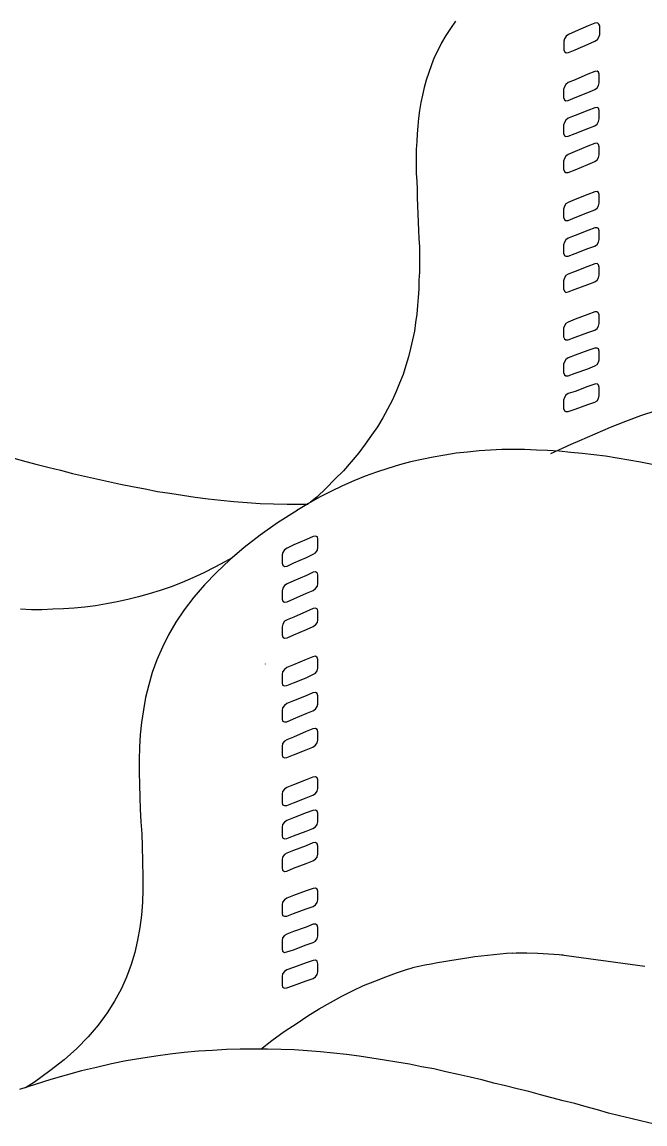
# Model space of a CAD drawing. Extents: x 638850 to 644908, y 297188 to 298900.
# Drawn here: x 639017.19 to 639041.92, y 297947.49 to 297991.18 of the extents above; entities that cross this region are included whole.
import ezdxf

# ---------------------------------------------------------------- set-up
doc = ezdxf.new("R2010")
doc.units = 0
for name, color, linetype in [('1', 7, 'Continuous'), ('16', 7, 'Continuous'), ('18', 7, 'Continuous'), ('2', 7, 'Continuous')]:
    doc.layers.add(name, color=color, linetype=linetype)

msp = doc.modelspace()

# ---------------------------------------------------------------- linework, layer by layer
at = {"layer": '1'}
msp.add_arc((639038.91, 297925.432), 28.925, 94.4334, 102.4037, dxfattribs=at)
at = {"layer": '16'}
msp.add_line((639026.863, 297965.722), (639026.863, 297965.742), dxfattribs=at)
for points in [[(639039.925, 297990.428), (639040.033, 297990.488), (639040.095, 297990.582), (639040.125, 297990.69), (639040.125, 297990.69), (639040.125, 297990.782), (639040.125, 297990.936), (639040.125, 297991.03), (639040.125, 297991.03), (639040.095, 297991.106), (639040.033, 297991.152), (639039.925, 297991.138), (639039.925, 297991.138), (639039.66, 297991.03), (639039.153, 297990.814), (639038.888, 297990.69), (639038.888, 297990.69), (639038.796, 297990.628), (639038.721, 297990.52), (639038.704, 297990.428), (639038.704, 297990.428), (639038.704, 297990.334), (639038.704, 297990.18), (639038.704, 297990.088), (639038.704, 297990.088), (639038.721, 297990.01), (639038.796, 297989.964), (639038.888, 297989.98), (639038.888, 297989.98), (639039.153, 297990.088), (639039.66, 297990.304), (639039.925, 297990.428), (639039.925, 297990.428), (639039.925, 297990.428)], [(639039.925, 297988.511), (639040.017, 297988.573), (639040.079, 297988.665), (639040.108, 297988.776), (639040.108, 297988.776), (639040.108, 297988.868), (639040.108, 297989.022), (639040.108, 297989.113), (639040.108, 297989.113), (639040.079, 297989.192), (639040.017, 297989.238), (639039.925, 297989.221), (639039.925, 297989.221), (639039.647, 297989.113), (639039.153, 297988.897), (639038.875, 297988.789), (639038.875, 297988.789), (639038.78, 297988.714), (639038.721, 297988.619), (639038.688, 297988.511), (639038.688, 297988.511), (639038.688, 297988.436), (639038.688, 297988.266), (639038.688, 297988.187), (639038.688, 297988.187), (639038.721, 297988.096), (639038.78, 297988.063), (639038.875, 297988.079), (639038.875, 297988.079), (639039.153, 297988.187), (639039.647, 297988.39), (639039.925, 297988.511), (639039.925, 297988.511), (639039.925, 297988.511)], [(639039.925, 297987.075), (639040.017, 297987.137), (639040.079, 297987.245), (639040.108, 297987.353), (639040.108, 297987.353), (639040.108, 297987.431), (639040.108, 297987.601), (639040.108, 297987.677), (639040.108, 297987.677), (639040.079, 297987.772), (639040.017, 297987.801), (639039.925, 297987.785), (639039.925, 297987.785), (639039.647, 297987.677), (639039.153, 297987.477), (639038.875, 297987.369), (639038.875, 297987.369), (639038.78, 297987.291), (639038.721, 297987.199), (639038.688, 297987.091), (639038.688, 297987.091), (639038.688, 297987.013), (639038.688, 297986.845), (639038.688, 297986.767), (639038.688, 297986.767), (639038.721, 297986.675), (639038.78, 297986.643), (639038.875, 297986.659), (639038.875, 297986.659), (639039.153, 297986.767), (639039.647, 297986.967), (639039.925, 297987.075), (639039.925, 297987.075), (639039.925, 297987.075)], [(639039.925, 297985.655), (639040.017, 297985.717), (639040.079, 297985.809), (639040.108, 297985.917), (639040.108, 297985.917), (639040.108, 297985.995), (639040.108, 297986.165), (639040.108, 297986.241), (639040.108, 297986.241), (639040.079, 297986.335), (639040.017, 297986.381), (639039.925, 297986.365), (639039.925, 297986.365), (639039.647, 297986.257), (639039.153, 297986.057), (639038.875, 297985.933), (639038.875, 297985.933), (639038.78, 297985.871), (639038.721, 297985.779), (639038.688, 297985.671), (639038.688, 297985.671), (639038.688, 297985.593), (639038.688, 297985.423), (639038.688, 297985.347), (639038.688, 297985.347), (639038.721, 297985.252), (639038.78, 297985.223), (639038.875, 297985.223), (639038.875, 297985.223), (639039.153, 297985.331), (639039.647, 297985.531), (639039.925, 297985.655), (639039.925, 297985.655), (639039.925, 297985.655)], [(639039.925, 297983.74), (639040.017, 297983.803), (639040.079, 297983.894), (639040.108, 297984.002), (639040.108, 297984.002), (639040.108, 297984.094), (639040.108, 297984.251), (639040.108, 297984.343), (639040.108, 297984.343), (639040.079, 297984.421), (639040.017, 297984.467), (639039.925, 297984.451), (639039.925, 297984.451), (639039.647, 297984.343), (639039.153, 297984.143), (639038.875, 297984.035), (639038.875, 297984.035), (639038.78, 297983.973), (639038.721, 297983.878), (639038.688, 297983.77), (639038.688, 297983.77), (639038.688, 297983.695), (639038.688, 297983.524), (639038.688, 297983.446), (639038.688, 297983.446), (639038.721, 297983.354), (639038.78, 297983.322), (639038.875, 297983.322), (639038.875, 297983.322), (639039.153, 297983.43), (639039.647, 297983.632), (639039.925, 297983.74), (639039.925, 297983.74), (639039.925, 297983.74)], [(639039.925, 297982.304), (639040.017, 297982.366), (639040.079, 297982.458), (639040.108, 297982.566), (639040.108, 297982.566), (639040.108, 297982.658), (639040.108, 297982.814), (639040.108, 297982.906), (639040.108, 297982.906), (639040.079, 297982.998), (639040.017, 297983.03), (639039.925, 297983.03), (639039.925, 297983.03), (639039.647, 297982.922), (639039.153, 297982.72), (639038.875, 297982.612), (639038.875, 297982.612), (639038.78, 297982.55), (639038.721, 297982.458), (639038.688, 297982.35), (639038.688, 297982.35), (639038.688, 297982.272), (639038.688, 297982.104), (639038.688, 297982.026), (639038.688, 297982.026), (639038.721, 297981.934), (639038.78, 297981.902), (639038.875, 297981.902), (639038.875, 297981.902), (639039.153, 297982.01), (639039.647, 297982.212), (639039.925, 297982.304), (639039.925, 297982.304), (639039.925, 297982.304)], [(639039.925, 297980.884), (639040.017, 297980.946), (639040.079, 297981.038), (639040.108, 297981.146), (639040.108, 297981.146), (639040.108, 297981.221), (639040.108, 297981.391), (639040.108, 297981.47), (639040.108, 297981.47), (639040.079, 297981.562), (639040.017, 297981.607), (639039.925, 297981.594), (639039.925, 297981.594), (639039.647, 297981.486), (639039.153, 297981.3), (639038.875, 297981.192), (639038.875, 297981.192), (639038.78, 297981.13), (639038.721, 297981.038), (639038.688, 297980.93), (639038.688, 297980.93), (639038.688, 297980.851), (639038.688, 297980.681), (639038.688, 297980.606), (639038.688, 297980.606), (639038.721, 297980.511), (639038.78, 297980.465), (639038.875, 297980.482), (639038.875, 297980.482), (639039.153, 297980.59), (639039.647, 297980.776), (639039.925, 297980.884), (639039.925, 297980.884), (639039.925, 297980.884)], [(639039.925, 297978.967), (639040.017, 297979.029), (639040.079, 297979.123), (639040.108, 297979.231), (639040.108, 297979.231), (639040.108, 297979.323), (639040.108, 297979.477), (639040.108, 297979.569), (639040.108, 297979.569), (639040.079, 297979.647), (639040.017, 297979.693), (639039.925, 297979.693), (639039.925, 297979.693), (639039.647, 297979.585), (639039.153, 297979.402), (639038.875, 297979.291), (639038.875, 297979.291), (639038.78, 297979.231), (639038.721, 297979.137), (639038.688, 297979.045), (639038.688, 297979.045), (639038.688, 297978.953), (639038.688, 297978.797), (639038.688, 297978.705), (639038.688, 297978.705), (639038.721, 297978.629), (639038.78, 297978.581), (639038.875, 297978.581), (639038.875, 297978.581), (639039.153, 297978.689), (639039.647, 297978.875), (639039.925, 297978.967), (639039.925, 297978.967), (639039.925, 297978.967)], [(639039.925, 297977.547), (639040.017, 297977.609), (639040.079, 297977.701), (639040.108, 297977.795), (639040.108, 297977.795), (639040.108, 297977.887), (639040.108, 297978.041), (639040.108, 297978.133), (639040.108, 297978.133), (639040.079, 297978.227), (639040.017, 297978.257), (639039.925, 297978.257), (639039.925, 297978.257), (639039.647, 297978.165), (639039.153, 297977.979), (639038.875, 297977.871), (639038.875, 297977.871), (639038.78, 297977.809), (639038.721, 297977.717), (639038.688, 297977.625), (639038.688, 297977.625), (639038.688, 297977.53), (639038.688, 297977.377), (639038.688, 297977.285), (639038.688, 297977.285), (639038.721, 297977.193), (639038.78, 297977.161), (639038.875, 297977.161), (639038.875, 297977.161), (639039.153, 297977.269), (639039.647, 297977.439), (639039.925, 297977.547), (639039.925, 297977.547), (639039.925, 297977.547)], [(639039.925, 297976.11), (639040.017, 297976.172), (639040.079, 297976.264), (639040.108, 297976.372), (639040.108, 297976.372), (639040.108, 297976.45), (639040.108, 297976.621), (639040.108, 297976.699), (639040.108, 297976.699), (639040.079, 297976.791), (639040.017, 297976.837), (639039.925, 297976.82), (639039.925, 297976.82), (639039.647, 297976.729), (639039.153, 297976.542), (639038.875, 297976.45), (639038.875, 297976.45), (639038.78, 297976.388), (639038.721, 297976.297), (639038.688, 297976.189), (639038.688, 297976.189), (639038.688, 297976.11), (639038.688, 297975.956), (639038.688, 297975.865), (639038.688, 297975.865), (639038.721, 297975.77), (639038.78, 297975.74), (639038.875, 297975.74), (639038.875, 297975.74), (639039.153, 297975.832), (639039.647, 297976.018), (639039.925, 297976.11), (639039.925, 297976.11), (639039.925, 297976.11)], [(639028.75, 297970.08), (639028.844, 297970.139), (639028.92, 297970.247), (639028.936, 297970.358), (639028.936, 297970.358), (639028.936, 297970.433), (639028.936, 297970.604), (639028.936, 297970.682), (639028.936, 297970.682), (639028.92, 297970.774), (639028.844, 297970.803), (639028.75, 297970.79), (639028.75, 297970.79), (639028.488, 297970.666), (639027.977, 297970.45), (639027.716, 297970.325), (639027.716, 297970.325), (639027.608, 297970.263), (639027.545, 297970.155), (639027.516, 297970.064), (639027.516, 297970.064), (639027.516, 297969.972), (639027.516, 297969.815), (639027.516, 297969.723), (639027.516, 297969.723), (639027.545, 297969.645), (639027.608, 297969.599), (639027.716, 297969.615), (639027.716, 297969.615), (639027.977, 297969.74), (639028.488, 297969.956), (639028.75, 297970.08), (639028.75, 297970.08), (639028.75, 297970.08)], [(639028.75, 297968.643), (639028.844, 297968.719), (639028.92, 297968.813), (639028.936, 297968.921), (639028.936, 297968.921), (639028.936, 297968.997), (639028.936, 297969.167), (639028.936, 297969.259), (639028.936, 297969.259), (639028.92, 297969.337), (639028.844, 297969.383), (639028.75, 297969.367), (639028.75, 297969.367), (639028.488, 297969.245), (639027.977, 297969.029), (639027.716, 297968.905), (639027.716, 297968.905), (639027.608, 297968.843), (639027.545, 297968.735), (639027.516, 297968.627), (639027.516, 297968.627), (639027.516, 297968.549), (639027.516, 297968.395), (639027.516, 297968.303), (639027.516, 297968.303), (639027.545, 297968.225), (639027.608, 297968.179), (639027.716, 297968.195), (639027.716, 297968.195), (639027.977, 297968.319), (639028.488, 297968.535), (639028.75, 297968.643), (639028.75, 297968.643), (639028.75, 297968.643)], [(639028.75, 297967.223), (639028.844, 297967.285), (639028.92, 297967.377), (639028.936, 297967.485), (639028.936, 297967.485), (639028.936, 297967.577), (639028.936, 297967.733), (639028.936, 297967.825), (639028.936, 297967.825), (639028.92, 297967.904), (639028.844, 297967.949), (639028.75, 297967.933), (639028.75, 297967.933), (639028.488, 297967.809), (639027.977, 297967.593), (639027.716, 297967.485), (639027.716, 297967.485), (639027.608, 297967.423), (639027.545, 297967.315), (639027.516, 297967.207), (639027.516, 297967.207), (639027.516, 297967.131), (639027.516, 297966.975), (639027.516, 297966.883), (639027.516, 297966.883), (639027.545, 297966.791), (639027.608, 297966.759), (639027.716, 297966.775), (639027.716, 297966.775), (639027.977, 297966.883), (639028.488, 297967.099), (639028.75, 297967.223), (639028.75, 297967.223), (639028.75, 297967.223)], [(639028.736, 297965.309), (639028.844, 297965.371), (639028.906, 297965.463), (639028.936, 297965.571), (639028.936, 297965.571), (639028.936, 297965.663), (639028.936, 297965.816), (639028.936, 297965.911), (639028.936, 297965.911), (639028.906, 297965.987), (639028.844, 297966.035), (639028.736, 297966.019), (639028.736, 297966.019), (639028.472, 297965.911), (639027.964, 297965.695), (639027.699, 297965.587), (639027.699, 297965.587), (639027.608, 297965.509), (639027.529, 297965.417), (639027.516, 297965.309), (639027.516, 297965.309), (639027.516, 297965.231), (639027.516, 297965.06), (639027.516, 297964.985), (639027.516, 297964.985), (639027.529, 297964.89), (639027.608, 297964.861), (639027.699, 297964.877), (639027.699, 297964.877), (639027.964, 297964.985), (639028.472, 297965.185), (639028.736, 297965.309), (639028.736, 297965.309), (639028.736, 297965.309)], [(639028.736, 297963.872), (639028.844, 297963.935), (639028.906, 297964.043), (639028.936, 297964.134), (639028.936, 297964.134), (639028.936, 297964.226), (639028.936, 297964.38), (639028.936, 297964.475), (639028.936, 297964.475), (639028.906, 297964.566), (639028.844, 297964.599), (639028.736, 297964.583), (639028.736, 297964.583), (639028.472, 297964.475), (639027.964, 297964.272), (639027.699, 297964.164), (639027.699, 297964.164), (639027.608, 297964.088), (639027.529, 297963.994), (639027.516, 297963.886), (639027.516, 297963.886), (639027.516, 297963.81), (639027.516, 297963.64), (639027.516, 297963.562), (639027.516, 297963.562), (639027.529, 297963.47), (639027.608, 297963.44), (639027.699, 297963.44), (639027.699, 297963.44), (639027.964, 297963.562), (639028.472, 297963.764), (639028.736, 297963.872), (639028.736, 297963.872), (639028.736, 297963.872)], [(639028.736, 297962.436), (639028.844, 297962.512), (639028.906, 297962.606), (639028.936, 297962.714), (639028.936, 297962.714), (639028.936, 297962.79), (639028.936, 297962.96), (639028.936, 297963.038), (639028.936, 297963.038), (639028.906, 297963.13), (639028.844, 297963.176), (639028.736, 297963.162), (639028.736, 297963.162), (639028.472, 297963.054), (639027.964, 297962.836), (639027.699, 297962.728), (639027.699, 297962.728), (639027.608, 297962.668), (639027.529, 297962.574), (639027.516, 297962.466), (639027.516, 297962.466), (639027.516, 297962.39), (639027.516, 297962.22), (639027.516, 297962.142), (639027.516, 297962.142), (639027.529, 297962.05), (639027.608, 297962.004), (639027.699, 297962.018), (639027.699, 297962.018), (639027.964, 297962.126), (639028.472, 297962.328), (639028.736, 297962.436), (639028.736, 297962.436), (639028.736, 297962.436)], [(639028.736, 297960.535), (639028.844, 297960.597), (639028.906, 297960.689), (639028.936, 297960.797), (639028.936, 297960.797), (639028.936, 297960.892), (639028.936, 297961.046), (639028.936, 297961.137), (639028.936, 297961.137), (639028.906, 297961.216), (639028.844, 297961.262), (639028.736, 297961.245), (639028.736, 297961.245), (639028.472, 297961.137), (639027.964, 297960.938), (639027.699, 297960.83), (639027.699, 297960.83), (639027.608, 297960.767), (639027.529, 297960.676), (639027.516, 297960.568), (639027.516, 297960.568), (639027.516, 297960.489), (639027.516, 297960.319), (639027.516, 297960.244), (639027.516, 297960.244), (639027.529, 297960.149), (639027.608, 297960.119), (639027.699, 297960.119), (639027.699, 297960.119), (639027.964, 297960.227), (639028.472, 297960.427), (639028.736, 297960.535), (639028.736, 297960.535), (639028.736, 297960.535)], [(639028.736, 297959.21), (639028.844, 297959.273), (639028.906, 297959.364), (639028.936, 297959.472), (639028.936, 297959.472), (639028.936, 297959.567), (639028.936, 297959.721), (639028.936, 297959.813), (639028.936, 297959.813), (639028.906, 297959.891), (639028.844, 297959.937), (639028.736, 297959.921), (639028.736, 297959.921), (639028.472, 297959.829), (639027.964, 297959.629), (639027.699, 297959.521), (639027.699, 297959.521), (639027.608, 297959.459), (639027.529, 297959.364), (639027.516, 297959.256), (639027.516, 297959.256), (639027.516, 297959.181), (639027.516, 297959.011), (639027.516, 297958.932), (639027.516, 297958.932), (639027.529, 297958.841), (639027.608, 297958.795), (639027.699, 297958.811), (639027.699, 297958.811), (639027.964, 297958.919), (639028.472, 297959.102), (639028.736, 297959.21), (639028.736, 297959.21), (639028.736, 297959.21)], [(639028.736, 297957.924), (639028.844, 297957.986), (639028.906, 297958.078), (639028.936, 297958.186), (639028.936, 297958.186), (639028.936, 297958.264), (639028.936, 297958.434), (639028.936, 297958.51), (639028.936, 297958.51), (639028.906, 297958.605), (639028.844, 297958.65), (639028.736, 297958.634), (639028.736, 297958.634), (639028.472, 297958.526), (639027.964, 297958.34), (639027.699, 297958.232), (639027.699, 297958.232), (639027.608, 297958.173), (639027.529, 297958.078), (639027.516, 297957.97), (639027.516, 297957.97), (639027.516, 297957.894), (639027.516, 297957.724), (639027.516, 297957.646), (639027.516, 297957.646), (639027.529, 297957.554), (639027.608, 297957.508), (639027.699, 297957.522), (639027.699, 297957.522), (639027.964, 297957.63), (639028.472, 297957.816), (639028.736, 297957.924), (639028.736, 297957.924), (639028.736, 297957.924)], [(639028.75, 297956.121), (639028.844, 297956.184), (639028.906, 297956.275), (639028.936, 297956.383), (639028.936, 297956.383), (639028.936, 297956.475), (639028.936, 297956.629), (639028.936, 297956.724), (639028.936, 297956.724), (639028.906, 297956.799), (639028.844, 297956.848), (639028.75, 297956.832), (639028.75, 297956.832), (639028.472, 297956.74), (639027.964, 297956.553), (639027.699, 297956.445), (639027.699, 297956.445), (639027.608, 297956.383), (639027.529, 297956.292), (639027.516, 297956.184), (639027.516, 297956.184), (639027.516, 297956.105), (639027.516, 297955.951), (639027.516, 297955.857), (639027.516, 297955.857), (639027.529, 297955.765), (639027.608, 297955.735), (639027.699, 297955.735), (639027.699, 297955.735), (639027.964, 297955.843), (639028.472, 297956.027), (639028.75, 297956.121), (639028.75, 297956.121), (639028.75, 297956.121)], [(639028.75, 297954.682), (639028.844, 297954.744), (639028.904, 297954.836), (639028.936, 297954.944), (639028.936, 297954.944), (639028.936, 297955.039), (639028.936, 297955.193), (639028.936, 297955.284), (639028.936, 297955.284), (639028.904, 297955.379), (639028.844, 297955.409), (639028.75, 297955.409), (639028.75, 297955.409), (639028.472, 297955.301), (639027.964, 297955.131), (639027.699, 297955.023), (639027.699, 297955.023), (639027.608, 297954.96), (639027.529, 297954.869), (639027.516, 297954.761), (639027.516, 297954.761), (639027.516, 297954.682), (639027.516, 297954.512), (639027.516, 297954.437), (639027.516, 297954.437), (639027.529, 297954.342), (639027.608, 297954.296), (639027.699, 297954.312), (639027.699, 297954.312), (639027.964, 297954.404), (639028.472, 297954.591), (639028.75, 297954.682), (639028.75, 297954.682), (639028.75, 297954.682)], [(639028.75, 297953.262), (639028.844, 297953.324), (639028.904, 297953.416), (639028.936, 297953.524), (639028.936, 297953.524), (639028.936, 297953.602), (639028.936, 297953.772), (639028.936, 297953.848), (639028.936, 297953.848), (639028.904, 297953.943), (639028.844, 297953.988), (639028.75, 297953.972), (639028.75, 297953.972), (639028.472, 297953.88), (639027.964, 297953.694), (639027.699, 297953.602), (639027.699, 297953.602), (639027.608, 297953.54), (639027.529, 297953.448), (639027.516, 297953.34), (639027.516, 297953.34), (639027.516, 297953.262), (639027.516, 297953.092), (639027.516, 297953.014), (639027.516, 297953.014), (639027.529, 297952.922), (639027.608, 297952.876), (639027.699, 297952.892), (639027.699, 297952.892), (639027.964, 297952.984), (639028.472, 297953.17), (639028.75, 297953.262), (639028.75, 297953.262), (639028.75, 297953.262)]]:
    msp.add_lwpolyline(points, dxfattribs=at)
at = {"layer": '18'}
for p, q in [((639027.558, 297955.894), (639027.558, 297955.894)), ((639028.185, 297955.537), (639028.185, 297955.537))]:
    msp.add_line(p, q, dxfattribs=at)
at = {"layer": '2'}
for p, q in [((639034.405, 297991.218), (639034.202, 297990.923)), ((639034.202, 297990.923), (639034.018, 297990.646)), ((639033.847, 297990.354), (639033.694, 297990.059)), ((639034.018, 297990.646), (639033.847, 297990.354)), ((639033.694, 297990.059), (639033.554, 297989.782)), ((639033.446, 297989.487), (639033.338, 297989.179)), ((639033.554, 297989.782), (639033.446, 297989.487)), ((639033.338, 297989.179), (639033.23, 297988.884)), ((639033.154, 297988.594), (639033.091, 297988.284)), ((639033.23, 297988.884), (639033.154, 297988.594)), ((639033.091, 297988.284), (639033.03, 297987.991)), ((639033.03, 297987.991), (639032.967, 297987.681)), ((639032.936, 297987.37), (639032.906, 297987.062)), ((639032.967, 297987.681), (639032.936, 297987.37)), ((639032.906, 297987.062), (639032.873, 297986.754)), ((639032.859, 297986.443), (639032.843, 297986.137)), ((639032.873, 297986.754), (639032.859, 297986.443)), ((639032.843, 297986.137), (639032.843, 297985.813)), ((639032.843, 297985.813), (639032.843, 297985.503)), ((639032.843, 297985.503), (639032.843, 297985.179)), ((639032.843, 297985.179), (639032.859, 297984.87)), ((639032.859, 297984.87), (639032.873, 297984.546)), ((639032.873, 297984.546), (639032.873, 297984.222)), ((639032.873, 297984.222), (639032.888, 297983.898)), ((639032.888, 297983.898), (639032.906, 297983.574)), ((639032.906, 297983.574), (639032.922, 297983.248)), ((639032.922, 297983.248), (639032.936, 297982.924)), ((639032.936, 297982.924), (639032.951, 297982.6)), ((639032.951, 297982.6), (639032.967, 297982.276)), ((639032.967, 297982.276), (639032.967, 297981.934)), ((639032.967, 297981.934), (639032.967, 297981.61)), ((639032.967, 297981.61), (639032.967, 297981.273)), ((639032.967, 297981.273), (639032.951, 297980.946)), ((639032.951, 297980.946), (639032.951, 297980.607)), ((639032.951, 297980.607), (639032.922, 297980.269)), ((639032.888, 297979.945), (639032.859, 297979.603)), ((639032.922, 297980.269), (639032.888, 297979.945)), ((639032.859, 297979.603), (639032.814, 297979.266)), ((639032.814, 297979.266), (639032.767, 297978.924)), ((639032.69, 297978.584), (639032.612, 297978.244)), ((639032.767, 297978.924), (639032.69, 297978.584)), ((639032.612, 297978.244), (639032.535, 297977.904)), ((639032.535, 297977.904), (639032.425, 297977.567)), ((639032.425, 297977.567), (639032.319, 297977.209)), ((639032.18, 297976.869), (639032.042, 297976.53)), ((639032.319, 297977.209), (639032.18, 297976.869)), ((639032.042, 297976.53), (639031.887, 297976.176)), ((639031.887, 297976.176), (639031.7, 297975.837)), ((639031.516, 297975.495), (639031.3, 297975.139)), ((639031.7, 297975.837), (639031.516, 297975.495)), ((639041.163, 297975.354), (639041.761, 297975.588)), ((639041.761, 297975.588), (639042.364, 297975.786)), ((639031.3, 297975.139), (639031.066, 297974.802)), ((639039.939, 297974.861), (639040.558, 297975.122)), ((639040.558, 297975.122), (639041.163, 297975.354)), ((639031.066, 297974.802), (639030.821, 297974.446)), ((639038.996, 297974.445), (639039.34, 297974.596)), ((639039.34, 297974.596), (639039.939, 297974.861)), ((639039.34, 297974.596), (639039.34, 297974.596)), ((639030.821, 297974.446), (639030.56, 297974.104)), ((639038.179, 297974.072), (639038.996, 297974.445)), ((639039.47, 297974.428), (639039.47, 297974.428)), ((639030.265, 297973.751), (639029.957, 297973.395)), ((639030.56, 297974.104), (639030.265, 297973.751)), ((639029.957, 297973.395), (639029.617, 297973.056)), ((639029.617, 297973.056), (639029.261, 297972.7)), ((639029.261, 297972.7), (639028.89, 297972.345)), ((639028.89, 297972.345), (639028.643, 297972.142)), ((639038.518, 297954.211), (639041.92, 297953.745))]:
    msp.add_line(p, q, dxfattribs=at)
for points in [[(639042.21, 297973.641), (639041.744, 297973.735), (639041.283, 297973.812), (639040.82, 297973.886), (639040.358, 297973.965), (639039.893, 297974.028), (639039.429, 297974.073), (639038.984, 297974.122), (639038.518, 297974.167), (639038.054, 297974.196), (639037.609, 297974.212), (639037.145, 297974.23), (639036.695, 297974.23), (639036.234, 297974.23), (639035.786, 297974.212), (639035.339, 297974.183), (639034.873, 297974.136), (639034.425, 297974.088), (639033.977, 297974.01), (639033.516, 297973.933), (639033.068, 297973.841), (639032.618, 297973.749), (639032.171, 297973.625), (639031.709, 297973.488), (639031.262, 297973.332), (639030.814, 297973.179), (639030.364, 297972.993), (639029.916, 297972.792), (639029.455, 297972.574), (639029.007, 297972.345), (639028.559, 297972.097), (639028.109, 297971.818), (639028.109, 297971.818), (639028.109, 297971.818)], [(639016.875, 297973.888), (639017.341, 297973.764), (639017.802, 297973.643), (639018.266, 297973.519), (639018.727, 297973.411), (639019.193, 297973.287), (639019.67, 297973.179), (639020.149, 297973.071), (639020.628, 297972.963), (639021.107, 297972.855), (639021.584, 297972.763), (639022.079, 297972.671), (639022.572, 297972.576), (639023.067, 297972.498), (639023.564, 297972.423), (639024.071, 297972.345), (639024.581, 297972.286), (639025.092, 297972.223), (639025.598, 297972.174), (639026.125, 297972.129), (639026.649, 297972.099), (639027.176, 297972.084), (639027.716, 297972.066), (639028.256, 297972.066), (639028.548, 297972.066)], [(639028.11, 297971.817), (639027.337, 297971.323), (639026.644, 297970.845), (639026.009, 297970.351), (639025.437, 297969.857), (639024.913, 297969.363), (639024.435, 297968.869), (639024.016, 297968.375), (639023.63, 297967.881), (639023.306, 297967.387), (639023.012, 297966.89), (639022.766, 297966.396), (639022.55, 297965.902), (639022.364, 297965.394), (639022.226, 297964.9), (639022.102, 297964.406), (639022.01, 297963.912), (639021.932, 297963.415), (639021.886, 297962.921), (639021.854, 297962.427), (639021.84, 297961.933), (639021.84, 297961.438), (639021.854, 297960.944), (639021.87, 297960.45), (639021.886, 297959.972), (639021.916, 297959.478), (639021.948, 297959), (639021.962, 297958.506), (639021.962, 297958.506), (639021.994, 297957.286), (639021.994, 297957.286), (639021.994, 297956.776), (639021.978, 297956.281), (639021.932, 297955.771), (639021.87, 297955.277), (639021.778, 297954.783), (639021.67, 297954.289), (639021.53, 297953.811), (639021.346, 297953.317), (639021.13, 297952.836), (639020.866, 297952.358), (639020.574, 297951.894), (639020.218, 297951.416), (639019.815, 297950.952), (639019.367, 297950.49), (639018.873, 297950.042), (639018.303, 297949.594), (639017.685, 297949.145), (639017.339, 297948.932)], [(639025.531, 297969.939), (639025.274, 297969.795), (639024.842, 297969.566), (639024.41, 297969.348), (639023.978, 297969.147), (639023.546, 297968.965), (639023.114, 297968.792), (639022.682, 297968.641), (639022.248, 297968.515), (639021.816, 297968.391), (639021.4, 297968.283), (639020.968, 297968.191), (639020.549, 297968.115), (639020.117, 297968.036), (639019.685, 297967.989), (639019.267, 297967.944), (639018.835, 297967.912), (639018.416, 297967.899), (639017.984, 297967.881), (639017.57, 297967.881), (639017.138, 297967.899)], [(639036.674, 297954.27), (639036.804, 297954.273), (639037.236, 297954.273), (639037.67, 297954.259), (639038.086, 297954.243), (639038.518, 297954.211), (639038.675, 297954.2)], [(639026.679, 297950.458), (639027.105, 297950.798), (639027.599, 297951.154), (639028.11, 297951.494), (639028.11, 297951.494), (639028.542, 297951.786), (639028.99, 297952.064), (639029.438, 297952.312), (639029.886, 297952.558), (639030.318, 297952.774), (639030.75, 297952.977), (639031.198, 297953.16), (639031.63, 297953.33), (639032.062, 297953.487), (639032.494, 297953.625), (639032.697, 297953.681)], [(639042.242, 297947.493), (639041.794, 297947.601), (639041.362, 297947.709), (639040.914, 297947.817), (639040.466, 297947.925), (639040.034, 297948.049), (639039.584, 297948.175), (639039.137, 297948.299), (639038.673, 297948.407), (639038.228, 297948.531), (639037.78, 297948.652), (639037.314, 297948.776), (639036.851, 297948.884), (639036.389, 297949.008), (639035.924, 297949.116), (639035.447, 297949.242), (639034.981, 297949.35), (639034.504, 297949.458), (639034.022, 297949.561), (639033.545, 297949.674), (639033.05, 297949.764), (639032.573, 297949.858), (639032.078, 297949.948), (639031.586, 297950.027), (639031.075, 297950.106), (639030.58, 297950.182), (639030.071, 297950.245), (639029.561, 297950.304), (639029.036, 297950.351), (639028.526, 297950.396), (639028.001, 297950.43), (639027.479, 297950.443), (639026.935, 297950.459), (639026.395, 297950.459), (639025.855, 297950.459), (639025.315, 297950.443), (639024.759, 297950.412), (639024.203, 297950.382), (639023.632, 297950.322), (639023.074, 297950.259), (639022.505, 297950.182), (639021.917, 297950.088), (639021.33, 297949.998), (639020.745, 297949.872), (639020.156, 297949.734), (639019.555, 297949.595), (639018.952, 297949.424), (639018.333, 297949.255), (639017.714, 297949.055), (639017.1, 297948.855)]]:
    msp.add_lwpolyline(points, dxfattribs=at)

doc.saveas('drawing.dxf')
